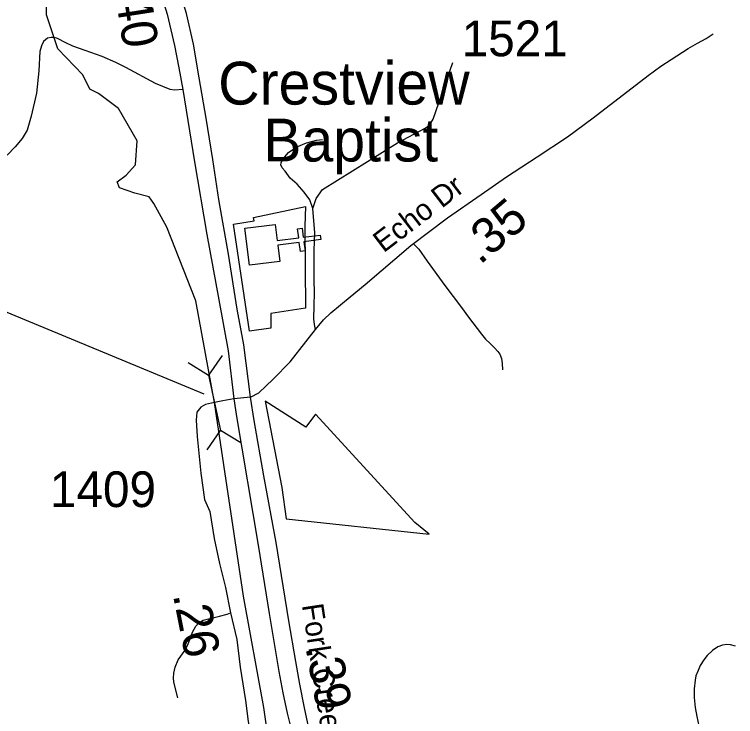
# Model space of a CAD drawing. Extents: x 1159738 to 1321356, y 736314 to 882035.
# Drawn here: x 1245538 to 1248064, y 807113 to 809572 of the extents above; entities that cross this region are included whole.
import ezdxf

# ---------------------------------------------------------------- set-up
doc = ezdxf.new("R2010")
doc.units = 0
for name, color, linetype in [('Exist Boundary Political City Limit New', 7, 'Continuous'), ('Exist Cultural Church CELL', 7, 'Continuous'), ('Exist Cultural Church Label', 7, 'Continuous'), ('Exist Hydrographic Creek Single Shore', 7, 'Continuous'), ('Exist Road Non-System Type 51', 7, 'Continuous'), ('Exist Road Primary US Divided Attributed', 7, 'Continuous'), ('Exist Road Primary US Label', 7, 'Continuous'), ('Exist Road Primary US Mileage Hundredths English Label', 7, 'Continuous'), ('Exist Road Secondary Mileage Hundredths English Label', 7, 'Continuous'), ('Exist Road Secondary Structure Culvert CELL', 7, 'Continuous'), ('Exist Road Secondary Structure Culvert Number Label', 7, 'Continuous'), ('Exist Road Secondary Type 51 Attributed', 7, 'Continuous'), ('Exist Road Secondary Type 51 Label', 7, 'Continuous'), ('Exist Road Secondary Type 51 Number Label', 7, 'Continuous'), ('Map Preparation Boundary City Limit Buffer Line', 7, 'Continuous')]:
    doc.layers.add(name, color=color, linetype=linetype)

msp = doc.modelspace()

# ---------------------------------------------------------------- linework, layer by layer
at = {"layer": 'Exist Boundary Political City Limit New'}
for points in [[(1246435.9, 808473.4), (1246362, 808462.1), (1246305, 808837), (1246378.4, 808849.5), (1246375.5, 808861.2), (1246558.1, 808899)], [(1246558.1, 808899), (1246554.8, 808830.1), (1246557.6, 808542.7), (1246435.9, 808524.7), (1246435.9, 808473.4)], [(1246593.2, 808172.1), (1246559.1, 808126.6), (1246416.9, 808217.6), (1246475, 807915.3), (1246489.5, 807804.8)], [(1246489.5, 807804.8), (1246991.2, 807751), (1246940, 807792.2), (1246593.2, 808172.1)]]:
    msp.add_lwpolyline(points, dxfattribs=at)
at = {"layer": 'Exist Cultural Church CELL'}
msp.add_lwpolyline([(1246451.2, 808836.6), (1246458.5, 808780.1), (1246534, 808789.6), (1246530, 808821.4), (1246545.9, 808823.4), (1246549.9, 808791.6), (1246609.5, 808799.2), (1246611.5, 808783.3), (1246551.9, 808775.7), (1246555.9, 808744), (1246540, 808742), (1246536, 808773.7), (1246460.5, 808764.2), (1246467.6, 808707), (1246362, 808693.6), (1246345.6, 808823.2)], close=True, dxfattribs=at)
at = {"layer": 'Exist Hydrographic Creek Single Shore'}
for points in [[(1246239.3, 808212.2), (1246173.5, 808568.5), (1246071.8, 808827.1), (1246026.7, 808910.1), (1246010.4, 808933), (1245959.5, 808945.8), (1245906.6, 808964.8), (1245898.1, 808986), (1245929.9, 809009.3), (1245961.7, 809045.4), (1245968, 809129.9), (1245902.3, 809242.2), (1245832.4, 809295.1), (1245802.8, 809309.9), (1245777.4, 809360.8), (1245690.6, 809451.9), (1245650.2, 809570.5), (1245647.6, 809738.3), (1245853.1, 810030.3)], [(1246441.8, 805644.6), (1246477.8, 805759), (1246475.7, 805890.4), (1246496.9, 806000.5), (1246503.2, 806076.8), (1246524.4, 806127.7), (1246564.7, 806151), (1246592.2, 806176.4), (1246634.5, 806208.2), (1246699.1, 806251.6), (1246714, 806285.5), (1246707.6, 806327.9), (1246692.8, 806374.5), (1246675.8, 806414.7), (1246611.2, 806513.3), (1246547.7, 806655.2), (1246492.6, 806795.1), (1246439.7, 806949.7), (1246412.2, 807144.6), (1246340.3, 807533.9), (1246239.3, 808212.2)]]:
    msp.add_lwpolyline(points, dxfattribs=at)
at = {"layer": 'Exist Road Non-System Type 51'}
for points in [[(1246128.2, 809309), (1246099.4, 809306.3), (1246083.3, 809309), (1246032.5, 809329.8), (1245928, 809386.7), (1245893.9, 809403.5), (1245845.7, 809424.2), (1245786.2, 809446.2), (1245742.7, 809460.9), (1245717.9, 809472.3), (1245689.1, 809487.7), (1245677.1, 809491.8), (1245667, 809491.8), (1245653.7, 809488.4), (1245640.3, 809477), (1245633.6, 809462.3), (1245627.5, 809442.2), (1245624.2, 809374.5), (1245615.5, 809296.1), (1245596.7, 809215.7), (1245582.8, 809167.2), (1245565.4, 809137.7), (1245540.6, 809108.9), (1245512.5, 809079.4)], [(1247802.6, 809390.5), (1247838.8, 809414.6), (1247897.2, 809452.5), (1247930.9, 809471.2), (1247960.5, 809488.1), (1247985.8, 809503.8)], [(1246583.4, 808892.7), (1246595.3, 808927.6), (1246616.6, 808958.4), (1246879.3, 809121.8), (1246976.4, 809173.9), (1246992.9, 809185.7), (1247004.8, 809204.7), (1247073.4, 809403.6)], [(1246592.2, 808468.7), (1246588.6, 808486.3), (1246586.5, 808505.5), (1246587.6, 808551.1), (1246588.6, 808598.3), (1246588.1, 808640.8), (1246587.6, 808686.8), (1246588.1, 808744.9), (1246590.1, 808807.4), (1246583.4, 808892.7), (1246573, 808922.3), (1246552.8, 808949.7), (1246528.5, 808977.2), (1246503.6, 808999), (1246486.6, 809022.7), (1246475.7, 809034.6), (1246471.1, 809045.5), (1246472.6, 809052.7), (1246478.8, 809065.2), (1246498.5, 809088), (1246524.4, 809107.7), (1246561.2, 809122.2), (1246596.4, 809132.1), (1246617.6, 809134.4)], [(1246935.8, 808768.2), (1246954, 808750.1), (1246983.5, 808707.6), (1247045.1, 808623), (1247103.7, 808545.8), (1247128.4, 808511.9), (1247173.5, 808451.7), (1247188, 808434.6), (1247204.6, 808419.6), (1247220.1, 808404.5), (1247231.5, 808391.6), (1247238.3, 808381.7), (1247244.5, 808366.7), (1247246.6, 808349), (1247248.1, 808326.9)], [(1246110, 807178.8), (1246096.9, 807232.9), (1246095.4, 807248.2), (1246096.9, 807265), (1246101.2, 807286.2), (1246111.5, 807311.1), (1246136.3, 807345.4), (1246145.1, 807364.4), (1246161.9, 807408.3), (1246173.5, 807429.5), (1246183, 807440.4), (1246199.1, 807450.7), (1246256.1, 807464.6), (1246283.1, 807471.1), (1246295.5, 807475.5)], [(1248063.8, 807359.8), (1248045.7, 807363.8), (1248032.9, 807364.7), (1248017.7, 807362.3), (1248002, 807356.4), (1247983.4, 807344.6), (1247964.8, 807327), (1247952.5, 807311.3), (1247939.8, 807292.1), (1247932.4, 807274.5), (1247924.1, 807254.9), (1247922.2, 807240.6), (1247919.2, 807210.2), (1247918.7, 807179.3), (1247922.7, 807144.7), (1247927.6, 807113.3), (1247935.4, 807080.4)]]:
    msp.add_lwpolyline(points, dxfattribs=at)
at = {"layer": 'Exist Road Primary US Divided Attributed'}
for points in [[(1246365.6, 808231.4), (1246341.4, 808414.2), (1246317.8, 808539.2), (1246287.8, 808732), (1246254.4, 808924), (1246232.9, 809064.5), (1246209.6, 809209.3), (1246185.5, 809350), (1246165.7, 809468.3), (1246140.7, 809575.2), (1246118.8, 809649.5), (1246091.4, 809724.6), (1246059.2, 809802), (1246029.7, 809862.8), (1245953.5, 809992.6), (1245901.3, 810072.4), (1245849.3, 810138.7), (1245780.4, 810217.9)], [(1245741.9, 810175.7), (1245816.6, 810076.4), (1245875.8, 809996.8), (1245916.4, 809934.2), (1245954.4, 809870), (1245991.6, 809795.2), (1246023.3, 809721.6), (1246050.7, 809645.7), (1246073.1, 809572.6), (1246099.3, 809463.6), (1246113.7, 809385.3), (1246128.2, 809309), (1246169, 809055.2), (1246211.7, 808800.8), (1246254, 808572), (1246286.7, 808393.3), (1246306.8, 808225.7)], [(1246306.8, 808225.7), (1246316.4, 808164.1), (1246392, 807713.1), (1246429.9, 807473.5), (1246464.3, 807270.9), (1246478, 807196), (1246493.3, 807125.1), (1246513.4, 807044.6), (1246545.5, 806937.3), (1246572, 806864.8), (1246602.6, 806792.3), (1246637, 806722.7), (1246677.3, 806651), (1246721.5, 806583.4), (1246809, 806467), (1246906.3, 806363.9), (1247022.9, 806240.3), (1247117.5, 806214.2)], [(1247117.5, 806214.2), (1247071.1, 806284.2), (1246925.6, 806404.2), (1246870.1, 806469.4), (1246819.7, 806531.8), (1246785.1, 806580.1), (1246737.6, 806656.7), (1246699.8, 806725.1), (1246663, 806798), (1246632.4, 806871.3), (1246606.6, 806947.8), (1246583.4, 807022.8), (1246569.8, 807071.9), (1246553.7, 807142.8), (1246537.6, 807226.6), (1246523.9, 807305.5), (1246499.1, 807447.7), (1246454.8, 807721.9), (1246411.4, 807955.8), (1246377.6, 808149.6), (1246365.6, 808231.4)]]:
    msp.add_lwpolyline(points, dxfattribs=at)
at = {"layer": 'Exist Road Secondary Structure Culvert CELL'}
for p, q in [((1246265.5, 808377.8), (1246218.4, 808309.1)), ((1246147.2, 808352.4), (1246218.4, 808309.1)), ((1246218.4, 808309.1), (1246260.2, 808115.2)), ((1246213.2, 808046.5), (1246260.2, 808115.2)), ((1246331.4, 808071.9), (1246260.2, 808115.2))]:
    msp.add_line(p, q, dxfattribs=at)
at = {"layer": 'Exist Road Secondary Structure Culvert Number Label'}
msp.add_line((1246203.1, 808242.2), (1244610.8, 808901.3), dxfattribs=at)
at = {"layer": 'Exist Road Secondary Type 51 Attributed'}
for points in [[(1246365.6, 808231.4), (1246393.7, 808247), (1246444.7, 808294.1), (1246504.1, 808354.9), (1246558.3, 808425.3), (1246592.2, 808468.7), (1246621, 808501.8), (1246645.9, 808527.4), (1246713.8, 808582.8), (1246766.7, 808626.6), (1246927, 808762.6), (1247054.6, 808859.4), (1247172.3, 808941.2), (1247261.6, 809003.7), (1247368.8, 809073.1), (1247475.1, 809142.8), (1247565.4, 809209.6), (1247758.2, 809358.7), (1247802.6, 809390.5)], [(1246306.8, 808225.7), (1246267.7, 808219), (1246239.3, 808212.2), (1246207.5, 808205.3), (1246191, 808196.3), (1246176.5, 808179.4), (1246174.5, 808150.7), (1246177.9, 808093.9), (1246191.5, 807965), (1246204.4, 807873.5), (1246223.1, 807830.7), (1246237.6, 807736), (1246256.9, 807649), (1246277, 807564.8), (1246295.5, 807475.5), (1246317.2, 807382.2), (1246329.3, 807285.7), (1246347.8, 807169.1), (1246356.6, 807095.2), (1246371.1, 807014.1), (1246373.5, 807006.6)], [(1246365.6, 808231.4), (1246306.8, 808225.7)]]:
    msp.add_lwpolyline(points, dxfattribs=at)
at = {"layer": 'Map Preparation Boundary City Limit Buffer Line'}
for points in [[(1246435.9, 808473.4), (1246362, 808462.1), (1246305, 808837), (1246378.4, 808849.5), (1246375.5, 808861.2), (1246558.1, 808899)], [(1246558.1, 808899), (1246554.8, 808830.1), (1246557.6, 808542.7), (1246435.9, 808524.7), (1246435.9, 808473.4)], [(1246593.2, 808172.1), (1246559.1, 808126.6), (1246416.9, 808217.6), (1246475, 807915.3), (1246489.5, 807804.8)], [(1246489.5, 807804.8), (1246991.2, 807751), (1246940, 807792.2), (1246593.2, 808172.1)]]:
    msp.add_lwpolyline(points, dxfattribs=at)

# ---------------------------------------------------------------- texts
at = {"layer": 'Exist Cultural Church Label'}
for s, p in [('Crestview', (1246251.8, 809256.3)), ('Baptist', (1246409.3, 809057))]:
    msp.add_text(s, height=150, dxfattribs=at).set_placement(p)
at = {"layer": 'Exist Road Primary US Label'}
msp.add_text('Fork Creek Pl', height=75, rotation=278.6636, dxfattribs=at).set_placement((1246544.8, 807503.2))
at = {"layer": 'Exist Road Primary US Mileage Hundredths English Label'}
for s, rotation, p in [('.40', 278.8354, (1245885.3, 809678)), ('.39', 280.3927, (1246557.2, 807356.1))]:
    msp.add_text(s, height=125, rotation=rotation, dxfattribs=at).set_placement(p)
at = {"layer": 'Exist Road Secondary Mileage Hundredths English Label'}
for s, rotation, p in [('.35', 40.2007, (1247168, 808692.6)), ('.26', 281.3047, (1246092.9, 807539.4))]:
    msp.add_text(s, height=125, rotation=rotation, dxfattribs=at).set_placement(p)
at = {"layer": 'Exist Road Secondary Type 51 Label'}
msp.add_text('Echo Dr', height=75, rotation=37.4465, dxfattribs=at).set_placement((1246831, 808735.1))
at = {"layer": 'Exist Road Secondary Type 51 Number Label'}
for s, p in [('1521', (1247104.4, 809425.6)), ('1409', (1245662.4, 807846.5))]:
    msp.add_text(s, height=125, dxfattribs=at).set_placement(p)

doc.saveas('drawing.dxf')
